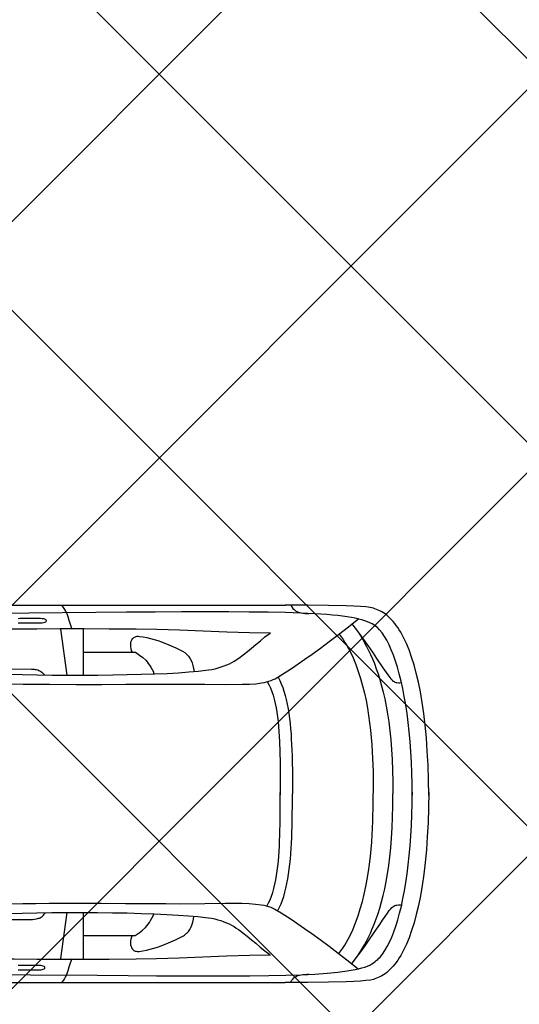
# Model space of a CAD drawing. Header units: millimetres. Extents: x 747415 to 1601423, y -236173 to 551995.
# Tile 499 of 549: x 1183761 to 1186065, y 204311 to 208848. Entities that reach past the tile are written whole.
import ezdxf

# ---------------------------------------------------------------- set-up
doc = ezdxf.new("R2010")
doc.units = ezdxf.units.MM
doc.header["$LTSCALE"] = 100
doc.header["$MEASUREMENT"] = 0
doc.layers.get('0').update_dxf_attribs({"linetype": 'CONTINUOUS', "lineweight": 0})
doc.layers.add('T--A9041_VERHARDING_Parkeren', color=9, linetype='CONTINUOUS')
doc.layers.add('T--L9082_INRICHTING_SPECIFIEK_Auto', color=8, linetype='CONTINUOUS')
doc.layers.add('T--A9042_BEPLANTING', color=90, linetype='CONTINUOUS', lineweight=0)

# ---------------------------------------------------------------- blocks, each defined once
blk = doc.blocks.new('auto17')
for p, q in [((1604.8, 867.6), (3518.7, 867.6)), ((2512.2, 544.6), (2482.2, 756.8)), ((2587.5, 547), (2587.5, 756.8)), ((2588.4, 650.5), (2814.7, 650.5)), ((2513.2, -549), (2483.6, -761.2)), ((2588.4, -551.4), (2588.4, -761.2)), ((2589.8, -654.3), (2815.6, -654.3)), ((1591.9, -871), (3520.1, -872))]:
    blk.add_line(p, q)
for points in [[(2534.6, 758.3), (2527, 778.4), (2521.2, 797), (2516, 814.1), (2513.2, 823), (2509.8, 831.3), (2505.5, 839.6), (2501.2, 848.5), (2495.5, 857.3), (2488.4, 866.1)], [(4181.3, -9.3), (4179.9, 62.7), (4177.5, 130.9), (4173.7, 195.1), (4169.4, 256.4), (4163.7, 314.2), (4157.5, 368.1), (4149.9, 419.6), (4141.8, 467.6), (4132.7, 511.7), (4123.2, 553.9), (4112.7, 592.1), (4101.7, 627.4), (4089.8, 660.7), (4077.4, 690.6), (4064.6, 717.6), (4057.9, 730.4), (4051.3, 742.1), (4044.6, 753.4), (4037.5, 764.2), (4030.8, 774.4), (4023.6, 783.3), (4016, 792.1), (4008.9, 800.4), (4001.2, 807.8), (3994.1, 815.1), (3986.5, 821.5), (3978.9, 826.9), (3971.2, 832.3), (3963.6, 836.7), (3955.5, 841.1), (3947.9, 844.6), (3940.3, 847.5), (3932.2, 850), (3925.5, 853.4), (3911.2, 856.3), (3890.8, 858.8), (3865.5, 860.7), (3835, 862.2), (3799.3, 863.7), (3718.3, 865.6), (3623, 866.6), (3517.8, 867.6)], [(3543, 867.1), (3547.8, 858.8), (3553, 852.4), (3558.7, 846.5), (3564.9, 842.1), (3571.1, 838.2), (3577.8, 835.2), (3584.9, 833.3), (3592.6, 831.3), (3600.6, 830.3), (3608.8, 829.8), (3617.8, 829.3), (3626.8, 829.3)], [(1986.8, 829.3), (2343.6, 831.8), (2651.3, 834.2), (2793.7, 835.7), (2924.7, 836.7), (3045.2, 837.2), (3158.6, 837.2), (3262.4, 837.2), (3355.8, 836.7), (3443.5, 835.7), (3522, 833.8), (3591.6, 831.3), (3655.9, 828.4), (3712.1, 824.5), (3760.7, 819.5), (3783.1, 817.1), (3804, 814.1), (3823.1, 811.2), (3840.7, 807.8), (3856.9, 803.9), (3871.7, 799.9), (3885.5, 796.1), (3897.4, 791.6), (3908.3, 786.7), (3917.9, 781.8), (3926, 776.4), (3933.1, 770.5), (3938.8, 766.1), (3945, 761.2), (3950.8, 755.8), (3956.5, 750), (3962.2, 743.1), (3967.4, 736.2), (3978.4, 720), (3989.3, 701.9), (3999.8, 681.3), (4009.8, 658.8), (4019.3, 634.3), (4028.9, 607.3), (4037.5, 578.9), (4046, 548), (4054.1, 515.2), (4061.7, 480.8), (4068.4, 444.6), (4075.1, 406.4), (4080.8, 366.7), (4086, 325), (4090.8, 281.8), (4094.6, 237.2), (4097.9, 191.2), (4100.8, 143.1), (4102.7, 93.6), (4103.7, 43.1), (4104.1, -9.3), (4104.1, 4.4), (4103.7, -48), (4102.7, -99), (4100.3, -148), (4097.9, -196), (4094.6, -242.6), (4090.3, -287.2), (4085.5, -330.8), (4080.3, -372.5), (4074.1, -412.2), (4067.5, -450.9), (4060.3, -487.2), (4052.7, -521.5), (4044.6, -554.8), (4036, -585.7), (4027, -614.1), (4017.5, -641.1), (4007.9, -666.1), (3997.4, -688.6), (3987, -709.7), (3976.5, -727.9), (3965, -743.5), (3954.1, -757.8), (3942.7, -769.5), (3930.7, -778.3), (3934.5, -774.4), (3927.4, -780.3), (3919.3, -785.7), (3909.3, -790.6), (3898.8, -795.5), (3886.4, -799.9), (3872.6, -803.8), (3857.9, -807.8), (3841.7, -811.7), (3823.6, -814.6), (3804, -818), (3783.1, -821), (3760.7, -823.4), (3736.9, -825.9), (3710.7, -828.3), (3683.1, -830.3), (3654, -832.3), (3623, -833.7), (3590.2, -835.2), (3519.7, -837.7), (3440.6, -839.1), (3352.5, -840.1), (3258.2, -841.1), (3154.3, -841.1), (3040.5, -840.6), (2919.5, -840.1), (2787.5, -839.1), (2645.1, -838.2), (2336.4, -835.2), (1979.7, -832.8)], [(2250.2, 505.4), (2309.3, 503.9), (2369.3, 503.4), (2430.3, 502.4), (2552.7, 501.9), (2671.3, 501.9), (2781.8, 502.9), (2883.8, 503.4), (2968.5, 503.9), (3030.9, 504.4), (3147.2, 503.4), (3242.4, 502.4), (3318.2, 502.4), (3352, 503.4), (3381.5, 505.9), (3407.7, 509.3), (3420.1, 511.2), (3431.1, 513.7), (3442, 517.1), (3452, 520.6), (3461.5, 524.5), (3470.1, 528.9), (3499.7, 546.1), (3546.3, 575.9), (3607.8, 618.1), (3642.1, 642.1), (3679.7, 669.5), (3720.7, 699.9), (3763.1, 732.3), (3808.8, 767.6), (3856.9, 805.8)], [(2287.4, 809.3), (2383.6, 809.3), (2391.2, 808.8), (2397.4, 807.8), (2403.1, 806.3), (2407.4, 804.3), (2409.8, 801.9), (2410.8, 799.4), (2409.8, 796.5), (2407.4, 794.1), (2403.1, 792.1), (2397.4, 790.6), (2391.2, 789.6), (2383.6, 789.6), (2287.4, 789.6)], [(3823.6, 782.8), (3845.9, 753.9), (3866.9, 725.4), (3886.9, 698), (3905.5, 671), (3923.1, 645.5), (3939.3, 622), (3954.6, 599.5), (3967.9, 579.9), (3979.4, 562.7), (3989.8, 547.5), (3998.4, 535.2), (4005.1, 527.4), (4010.3, 522), (4015.1, 518.1), (4019.8, 515.2), (4024.6, 512.7), (4028.9, 511.2), (4033.2, 510.3), (4041.7, 509.3), (4049.8, 509.8), (4057.4, 510.3)], [(2239.2, 549.5), (2305.5, 547.5), (2373.6, 546.1), (2443.1, 545.1), (2513.6, 544.6), (2584.1, 544.6), (2653.7, 545.1), (2722.3, 546.1), (2789.4, 547), (2853.7, 549), (2914.7, 551), (2972.3, 553.4), (3025.2, 556.3), (3072.4, 559.3), (3115.7, 563.2), (3151.5, 567.1), (3179.1, 571.5), (3194.3, 574.5), (3208.6, 578.4), (3221.9, 582.3), (3235.3, 587.2), (3247.7, 592.1), (3259.6, 597.5), (3271, 603.4), (3282.5, 609.8), (3292.9, 616.6), (3303.4, 623.5), (3313.9, 630.3), (3323.9, 638.2), (3343.4, 653.4), (3363, 670), (3383, 686.7), (3403, 703.9), (3424.4, 721.5), (3447.8, 738.7)], [(1535.7, 754.9), (1651.5, 754.9), (1760.5, 754.9), (1865.3, 755.8), (1967.8, 756.3), (2068.7, 757.3), (2168.8, 757.8), (2269.3, 758.8), (2372.7, 759.3), (2479.3, 759.7), (2589.4, 759.7), (2706.1, 759.3), (2830.9, 758.3), (2925.7, 756.3), (3030, 752.9), (3139.1, 749), (3248.1, 744.6), (3353.4, 741.1), (3450.1, 739.7)], [(3766.4, 733.8), (3775.5, 721.5), (3784.5, 708.8), (3793.1, 695.5), (3801.2, 681.8), (3808.8, 667.6), (3816.4, 653.4), (3830.2, 624), (3843.1, 592.6), (3854.5, 560.7), (3865, 527.9), (3874.6, 494.1), (3882.6, 460.3), (3890.3, 425.5), (3896.4, 391.2), (3902.2, 356.4), (3906.9, 321.5), (3911.2, 287.2), (3914.6, 253.4), (3917.4, 220.1), (3919.3, 187.2), (3921.2, 155.9), (3922.6, 125.5), (3923.1, 96.1), (3923.6, 68.6), (3924.1, 42.2), (3924.1, 17.7), (3923.6, -4.4)], [(3856.9, 738.7), (3865.5, 724.5), (3874.6, 709.8), (3883.6, 693.6), (3893.1, 676.9), (3902.2, 658.8), (3911.2, 639.7), (3920.3, 619.6), (3929.3, 598), (3937.9, 574.5), (3946.5, 549.9), (3955.1, 524), (3962.7, 496), (3970.3, 466.7), (3977.4, 435.3), (3984.1, 401.4), (3990.3, 366.1), (3996, 328.4), (4000.8, 288.2), (4005.1, 246.6), (4008.9, 202), (4011.2, 154.9), (4013.6, 105.4), (4014.6, 53.4), (4014.6, -2)], [(2812.8, 650.5), (2809.4, 658.3), (2807.1, 667.1), (2805.6, 675.9), (2805.1, 684.7), (2805.6, 693.1), (2807.6, 700.9), (2810.4, 708.3), (2814.7, 714.2), (2820.4, 719.1), (2823.3, 721), (2827.1, 722.5), (2830.9, 723.5), (2835.2, 724), (2839.9, 724.5), (2845.2, 724), (2862.3, 721.5), (2879.5, 718.1), (2896.1, 714.2), (2913.3, 709.3), (2929.9, 703.9), (2946.6, 698), (2980, 685.2), (3012.4, 670.5), (3043.3, 654.8), (3049, 651.9), (3054.3, 648.5), (3059.5, 644.6), (3063.8, 640.6), (3068.1, 636.8), (3071.9, 632.3), (3078.6, 623), (3083.8, 613.2), (3088.1, 602.4)], [(2814.7, 650.5), (2827.1, 650.5), (2845.2, 637.7), (2860.9, 626), (2874.2, 613.2), (2880.4, 606.3), (2886.1, 599), (2892.3, 590.7), (2898, 581.8), (2903.8, 571.5), (2909.9, 560.3), (2913.3, 550.9)], [(3088.1, 602.4), (3092.4, 589.7), (3095.2, 575.9), (3097.6, 561.6)], [(2157.3, 555.4), (2165.9, 562.7), (2169.7, 565.2), (2174.5, 567.1), (2179.7, 569.6), (2185.9, 571), (2193.1, 573), (2200.7, 574.5), (2209.2, 575.5), (2219.3, 576.4), (2230.2, 576.9), (2242.1, 576.9), (2255.4, 576.4), (2353.6, 577.4)], [(2353.6, 577.4), (2363.1, 575.9), (2372.2, 574), (2380.7, 571.5), (2385, 570.1), (2389.3, 568.6), (2393.6, 566.1), (2397.4, 563.7), (2400.7, 560.7), (2404.5, 556.8), (2407.4, 552.9), (2412.5, 545.5)], [(3434.4, 515.2), (3442, 500.9), (3449.2, 485.8), (3455.4, 469.1), (3461.5, 451.9), (3466.3, 433.8), (3471.1, 414.2), (3475.4, 394.6), (3478.7, 374), (3482, 352.9), (3484.9, 330.9), (3487.3, 308.8), (3489.2, 285.8), (3490.6, 262.2), (3492, 238.7), (3493, 214.7), (3493.9, 190.2), (3494.4, 165.7), (3494.9, 140.7), (3495.4, 91.2), (3495.4, 41.2), (3495.4, -7.8)], [(3484.4, 534.8), (3492, 520.6), (3499.7, 504.9), (3505.9, 488.2), (3512, 470.6), (3517.3, 451.4), (3522, 431.8), (3526.8, 411.2), (3530.6, 390.2), (3533.9, 368.1), (3537.3, 345.6), (3540.2, 322), (3542.5, 298.5), (3544.4, 274), (3545.9, 249.5), (3547.3, 224.5), (3548.7, 199.5), (3549.7, 174.5), (3550.1, 149), (3551.1, 98), (3551.6, 47.6), (3551.6, -2)], [(3435.8, -519.6), (3443.5, -505.3), (3450.6, -490.1), (3456.8, -473.5), (3462.5, -456.3), (3467.7, -438.2), (3472, -419.1), (3476.3, -399), (3480.1, -378.4), (3483, -357.3), (3485.8, -335.8), (3487.7, -313.2), (3489.7, -290.1), (3492.5, -243.6), (3494.4, -195.1), (3494.9, -145.6), (3495.4, -96.1), (3495.4, -46.1), (3495.4, 2.9)], [(4181.3, 5.4), (4179.9, -66.7), (4177.5, -134.8), (4173.7, -199), (4169.4, -260.8), (4163.7, -318.1), (4157.5, -372), (4149.9, -423.5), (4141.8, -471.5), (4132.7, -516.1), (4123.2, -557.8), (4112.7, -596.5), (4101.7, -631.8), (4089.8, -665.1), (4077.4, -695), (4064.6, -722), (4057.9, -734.7), (4051.3, -746.5), (4044.6, -757.8), (4037.5, -768.6), (4030.8, -778.3), (4023.6, -787.7), (4016, -796.5), (4008.9, -804.8), (4001.2, -812.2), (3994.1, -819.1), (3986.5, -825.4), (3978.9, -831.3), (3971.2, -836.7), (3963.6, -841.1), (3955.5, -845), (3947.9, -849), (3940.3, -851.9), (3932.2, -854.3), (3929.3, -856.3), (3925, -857.8), (3918.4, -859.2), (3910.7, -860.7), (3901.7, -861.7), (3890.8, -863.2), (3865.5, -865.1), (3835, -866.6), (3799.3, -868.1), (3718.3, -870), (3623, -871), (3517.8, -872)], [(3485.8, -539.2), (3493.5, -525), (3500.6, -509.2), (3507.3, -492.6), (3513, -474.9), (3518.7, -455.8), (3523.5, -436.2), (3527.8, -415.6), (3531.6, -394.6), (3535.4, -372.5), (3538.2, -349.5), (3541.1, -326.4), (3543.5, -302.4), (3545.4, -278.4), (3546.8, -253.9), (3548.3, -228.9), (3549.7, -203.9), (3550.6, -178.4), (3551.1, -152.9), (3552.1, -102), (3552.5, -51.5), (3552.5, -2)], [(3767.4, -737.7), (3776.4, -725.4), (3785.5, -712.7), (3794, -699.4), (3802.1, -685.7), (3809.8, -672), (3817.4, -657.8), (3831.7, -628.4), (3844.5, -597.5), (3855.5, -565.6), (3866.5, -533.3), (3875.5, -500), (3883.6, -466.1), (3891.2, -431.8), (3897.4, -397.5), (3903.1, -363.2), (3907.9, -328.9), (3912.2, -295.1), (3915, -261.3), (3917.9, -228.4), (3920.3, -196), (3921.7, -165.2), (3924.1, -104.9), (3924.6, -51.5), (3924.1, -5.4)], [(3858.3, -742.6), (3866.9, -728.4), (3876, -713.7), (3885, -697.5), (3894.1, -680.8), (3903.1, -663.1), (3912.2, -644), (3921.2, -624), (3930.3, -602.4), (3938.8, -578.9), (3947.4, -554.8), (3955.5, -528.4), (3963.1, -500.4), (3970.8, -471), (3977.9, -439.6), (3984.6, -405.8), (3990.8, -371), (3996, -333.3), (4000.8, -293.1), (4005.1, -251.4), (4008.9, -206.8), (4011.2, -159.8), (4013.6, -110.3), (4014.6, -58.3), (4014.6, -2.9)], [(2251.6, -509.2), (2310.2, -508.3), (2370.7, -507.3), (2431.7, -506.8), (2554.1, -505.8), (2672.8, -505.8), (2783.2, -506.8), (2885.2, -507.3), (2969.5, -508.3), (3032.4, -508.3), (3148.6, -507.3), (3243.4, -506.3), (3319.6, -506.8), (3353.4, -507.8), (3383, -509.8), (3409.2, -513.2), (3421.5, -515.6), (3432.5, -518.1), (3443.5, -521), (3453.5, -524.4), (3463, -528.4), (3471.6, -532.8), (3501.1, -549.9), (3547.3, -579.8), (3609.2, -622.5), (3643.5, -646.5), (3681.1, -673.9), (3721.6, -704.3), (3764.5, -736.7), (3809.8, -772), (3857.9, -810.2)], [(3824.5, -786.7), (3846.9, -757.8), (3867.9, -729.8), (3887.9, -701.9), (3906.9, -675.4), (3924.6, -649.9), (3940.3, -626.4), (3969.3, -582.8), (3991.3, -550.4), (4006, -531.8), (4011.2, -526.4), (4015.5, -522), (4020.3, -519.1), (4024.6, -516.6), (4028.4, -515.1), (4032.7, -514.6), (4040.3, -513.7), (4047.4, -514.2), (4055.1, -514.6)], [(2240.2, -553.4), (2306.9, -551.9), (2374.5, -550.4), (2444.1, -549.5), (2514.6, -549), (2585.1, -549), (2655.1, -549), (2723.2, -549.9), (2790.4, -551.4), (2854.7, -552.9), (2915.7, -554.8), (2973.8, -557.3), (3026.7, -560.2), (3073.8, -563.7), (3116.7, -567.1), (3152.4, -571.5), (3180.5, -575.9), (3195.8, -578.9), (3210, -582.8), (3223.4, -586.7), (3236.7, -591.6), (3249.1, -596.5), (3261, -601.9), (3283.9, -614.1), (3304.8, -627.4), (3324.8, -642.1), (3344.8, -657.8), (3363.9, -673.9), (3383.9, -690.6), (3403.9, -707.8), (3425.3, -725.4), (3448.7, -742.6)], [(2157.3, -560.2), (2171.1, -569), (2175.4, -571.5), (2180.2, -573.5), (2185.9, -575.4), (2192.6, -576.9), (2200.2, -578.4), (2208.3, -579.4), (2217.8, -579.8), (2227.3, -579.8), (2238.8, -579.4), (2250.7, -578.4), (2351, -576.4)], [(2347.9, -576.4), (2354.1, -576.4), (2360.3, -576.4), (2366, -575.9), (2371.7, -574.4), (2377.4, -573), (2382.6, -571), (2387.4, -569), (2392.2, -566.1), (2396.5, -562.7), (2400.7, -558.8), (2404.5, -554.8), (2408.3, -550)], [(2815.6, -654.3), (2828, -654.3), (2846.1, -641.6), (2861.9, -629.8), (2875.2, -617.6), (2881.4, -610.7), (2887.1, -602.9), (2893.3, -595), (2899, -585.7), (2904.7, -575.4), (2910.9, -564.2), (2910.9, -554.7)], [(3089.5, -606.3), (3093.3, -593.6), (3096.2, -579.8), (3098.7, -565.7)], [(2813.7, -654.3), (2810.4, -662.7), (2808.5, -671), (2807.1, -679.8), (2806.6, -688.6), (2807.1, -697.5), (2809, -705.3), (2811.3, -712.2), (2815.6, -718.6), (2821.3, -723), (2824.2, -724.9), (2828, -726.4), (2831.8, -727.4), (2836.1, -728.4), (2840.9, -728.4), (2846.1, -727.9), (2863.3, -725.4), (2880.4, -722), (2897.6, -718.1), (2914.2, -713.7), (2931.4, -708.3), (2948, -702.4), (2981.4, -689.1), (3013.8, -674.9), (3044.8, -659.2), (3056.2, -652.9), (3065.2, -645), (3072.9, -636.7), (3079.5, -627.4), (3085.2, -617.1), (3089.5, -606.3)], [(1536.7, -759.3), (1652, -759.3), (1761, -759.3), (1865.8, -759.7), (1968.2, -760.2), (2069.2, -761.2), (2169.2, -762.2), (2270.2, -762.7), (2373.6, -763.2), (2480.3, -763.6), (2590.8, -763.6), (2707.5, -763.2), (2831.8, -762.2), (2926.6, -760.7), (3030.9, -757.3), (3140, -753.4), (3249.6, -748.9), (3354.4, -745.5), (3451.1, -744.1)], [(2534.1, -763.6), (2522.7, -800.9), (2517.5, -818.5), (2514.6, -826.9), (2511.3, -835.2), (2507, -844), (2502.2, -852.4), (2496.5, -861.2), (2489.3, -870)], [(2294.5, -790.1), (2390.8, -790.1), (2397.9, -790.6), (2404.5, -791.6), (2409.8, -793.1), (2414.6, -795), (2416.9, -797.5), (2417.9, -799.9), (2417.9, -801.4), (2416.9, -802.4), (2415.5, -803.8), (2414.1, -804.8), (2412.2, -805.8), (2409.8, -806.8), (2404.5, -808.3), (2397.9, -809.2), (2390.8, -809.7), (2294.5, -809.7), (2287.4, -809.2)], [(2287.4, -790.6), (2294.5, -790.1), (2294.5, -790.1)], [(3544.4, -871.5), (3549.2, -863.2), (3554.4, -856.8), (3560.2, -850.9), (3565.9, -846), (3572.5, -842.6), (3579.2, -839.6), (3586.4, -837.2), (3593.5, -835.7), (3601.6, -834.2), (3609.7, -833.7), (3618.7, -833.2), (3627.8, -833.2)]]:
    blk.add_lwpolyline(points)

msp = doc.modelspace()

# ---------------------------------------------------------------- hatches: boundary and pattern name
at = {"layer": 'T--A9041_VERHARDING_Parkeren', "linetype": 'Continuous'}
h = msp.add_hatch(dxfattribs=at)
h.set_pattern_fill('ANSI37', color=256, scale=10000, style=0)
h.paths.add_polyline_path([(1192236.404, 243789.96), (1191112.448, 243797.004), (1182198.704, 244024.028), (1181066.314, 199036.768), (1180989.762, 196113.424), (1191108.973, 197824.173)])
at = {"layer": 'T--A9042_BEPLANTING'}
h = msp.add_hatch(dxfattribs=at)
h.set_pattern_fill('GRASS', color=256, scale=1500, style=0)
edge = h.paths.add_edge_path()
edge.add_line((1194589.183, 247525.193), (1194593.64, 247264.881))
edge.add_line((1194593.64, 247264.881), (1189597.042, 247120.843))
edge.add_line((1189597.042, 247120.843), (1179615.176, 246734.424))
edge.add_line((1179615.176, 246734.424), (1169673.169, 246260.926))
edge.add_line((1169673.169, 246260.926), (1159743.156, 245284.429))
edge.add_line((1159743.156, 245284.429), (1149794.302, 244232.037))
edge.add_line((1149794.302, 244232.037), (1139904.319, 243419.621))
edge.add_line((1139904.319, 243419.621), (1138613.747, 243325.021))
edge.add_line((1138613.747, 243325.021), (1135690.007, 243117.197))
edge.add_line((1135690.007, 243117.197), (1132771.926, 242932.503))
edge.add_line((1132771.926, 242932.503), (1129859.398, 242758.599))
edge.add_line((1129859.398, 242758.599), (1126616.556, 242566.575))
edge.add_line((1126616.556, 242566.575), (1123385.964, 242364.695))
edge.add_line((1123385.964, 242364.695), (1120184.728, 242139.833))
edge.add_line((1120184.728, 242139.833), (1117014.113, 241880.011))
edge.add_line((1117014.113, 241880.011), (1113876.289, 241570.228))
edge.add_line((1113876.289, 241570.228), (1110773.76, 241198.319))
edge.add_line((1110773.76, 241198.319), (1107692.214, 240764.72))
edge.add_line((1107692.214, 240764.72), (1104624.361, 240306.925))
edge.add_line((1104624.361, 240306.925), (1101572.465, 239835.828))
edge.add_line((1101572.465, 239835.828), (1100403.086, 239650.924))
edge.add_line((1100403.086, 239650.924), (1097780.987, 239217.99))
edge.add_line((1097780.987, 239217.99), (1095157.329, 238732.83))
edge.add_line((1095157.329, 238732.83), (1092526.922, 238274.052))
edge.add_line((1092526.922, 238274.052), (1089457.602, 237766.051))
edge.add_line((1089457.602, 237766.051), (1086388.73, 237224.846))
edge.add_line((1086388.73, 237224.846), (1083401.545, 236651.668))
edge.add_line((1083401.545, 236651.668), (1080469.385, 236024.459))
edge.add_line((1080469.385, 236024.459), (1077519.444, 235269.823))
edge.add_line((1077519.444, 235269.823), (1074567.867, 234454.498))
edge.add_line((1074567.867, 234454.498), (1071611.505, 233602.32))
edge.add_line((1071611.505, 233602.32), (1068661.406, 232725.291))
edge.add_line((1068661.406, 232725.291), (1065719.424, 231822.381))
edge.add_line((1065719.424, 231822.381), (1062684.54, 230856.109))
edge.add_line((1062684.54, 230856.109), (1059866.196, 229920.836))
edge.add_line((1059866.196, 229920.836), (1056845.381, 228880.035))
edge.add_line((1056845.381, 228880.035), (1054034.15, 227860.451))
edge.add_line((1054034.15, 227860.451), (1051908.682, 227043.859))
edge.add_line((1051908.682, 227043.859), (1051192.354, 226766.278))
edge.add_line((1051192.354, 226766.278), (1050671.69, 226564.519))
edge.add_line((1050671.69, 226564.519), (1049927.631, 226262.62))
edge.add_line((1049927.631, 226262.62), (1049070.32, 225903.54))
edge.add_line((1049070.32, 225903.54), (1048360.834, 225606.376))
edge.add_line((1048360.834, 225606.376), (1045574.185, 224396.868))
edge.add_line((1045574.185, 224396.868), (1042746.023, 223102.062))
edge.add_line((1042746.023, 223102.062), (1039916.204, 221736.561))
edge.add_line((1039916.204, 221736.561), (1037264.038, 220364.549))
edge.add_line((1037264.038, 220364.549), (1036639.036, 220037.907))
edge.add_line((1036639.036, 220037.907), (1035761.731, 219567.084))
edge.add_line((1035761.731, 219567.084), (1034455.173, 218860.02))
edge.add_line((1034455.173, 218860.02), (1031834.519, 217415.207))
edge.add_line((1031834.519, 217415.207), (1029063.532, 215837.52))
edge.add_line((1029063.532, 215837.52), (1026493.513, 214322.916))
edge.add_line((1026493.513, 214322.916), (1023661.374, 212596.81))
edge.add_line((1023661.374, 212596.81), (1021148.701, 211011.913))
edge.add_line((1021148.701, 211011.913), (1018664.489, 209394.723))
edge.add_line((1018664.489, 209394.723), (1016111.63, 207674.051))
edge.add_line((1016111.63, 207674.051), (1013541.964, 205866.676))
edge.add_line((1013541.964, 205866.676), (1011054.819, 204060.939))
edge.add_line((1011054.819, 204060.939), (1008551.61, 202180.933))
edge.add_line((1008551.61, 202180.933), (1006071.977, 200261.271))
edge.add_line((1006071.977, 200261.271), (1003623.026, 198305.877))
edge.add_line((1003623.026, 198305.877), (1001255.469, 196356.541))
edge.add_line((1001255.469, 196356.541), (998895.97, 194358.237))
edge.add_line((998895.97, 194358.237), (996592.894, 192340.973))
edge.add_line((996592.894, 192340.973), (994271.188, 190253.094))
edge.add_line((994271.188, 190253.094), (992089.799, 188232.713))
edge.add_line((992089.799, 188232.713), (989855.126, 186096.735))
edge.add_line((989855.126, 186096.735), (987565.682, 183840.779))
edge.add_line((987565.682, 183840.779), (985556.73, 181812.43))
edge.add_line((985556.73, 181812.43), (983340.235, 179499.914))
edge.add_line((983340.235, 179499.914), (981234.422, 177237.565))
edge.add_line((981234.422, 177237.565), (979162.94, 174943.215))
edge.add_line((979162.94, 174943.215), (977214.691, 172724.59))
edge.add_line((977214.691, 172724.59), (975036.892, 170165.071))
edge.add_line((975036.892, 170165.071), (973160.412, 167901.106))
edge.add_line((973160.412, 167901.106), (971300.145, 165540.186))
edge.add_line((971300.145, 165540.186), (970653.489, 164750.347))
edge.add_line((970653.489, 164750.347), (969323.906, 163031.694))
edge.add_line((969323.906, 163031.694), (967532.389, 160664.585))
edge.add_line((967532.389, 160664.585), (965620.33, 158124.446))
edge.add_line((965620.33, 158124.446), (963729.485, 155559.861))
edge.add_line((963729.485, 155559.861), (962160.024, 153368.205))
edge.add_line((962160.024, 153368.205), (960583.853, 151476.839))
edge.add_line((960583.853, 151476.839), (957868.106, 147829.141))
edge.add_line((957868.106, 147829.141), (955546.579, 144354.957))
edge.add_line((955546.579, 144354.957), (952781.766, 139999.101))
edge.add_line((952781.766, 139999.101), (950228.309, 135925.671))
edge.add_line((950228.309, 135925.671), (947689.507, 131669.07))
edge.add_line((947689.507, 131669.07), (945836.511, 128467.426))
edge.add_line((945836.511, 128467.426), (939785.242, 117718.876))
edge.add_line((939785.242, 117718.876), (930712.869, 102774.401))
edge.add_line((930712.869, 102774.401), (922173.53, 90199.799))
edge.add_arc((831492.457, 157259.067), 112782.989, 306.60619454, 323.5168236, ccw=False)
edge.add_line((898746.269, 66722.183), (906881.323, 58450.839))
edge.add_arc((1039056.702, -43733.649), 167068.849, 138.06483794, 142.29247104, ccw=False)
edge.add_line((914773.924, 67916.66), (924725.806, 83316.857))
edge.add_line((924725.806, 83316.857), (935036.865, 100427.915))
edge.add_line((935036.865, 100427.915), (938271.243, 105214.41))
edge.add_line((938271.243, 105214.41), (944567.151, 115601.153))
edge.add_line((944567.151, 115601.153), (949536.685, 124088.131))
edge.add_line((949536.685, 124088.131), (954824.472, 132626.587))
edge.add_line((954824.472, 132626.587), (959827.89, 140132.671))
edge.add_line((959827.89, 140132.671), (963059.812, 145135.12))
edge.add_line((963059.812, 145135.12), (965500.197, 148828.356))
edge.add_line((965500.197, 148828.356), (966613.361, 150562.786))
edge.add_line((966613.361, 150562.786), (968025.373, 152669.584))
edge.add_line((968025.373, 152669.584), (969925.147, 155201.552))
edge.add_line((969925.147, 155201.552), (971712.101, 157704.465))
edge.add_line((971712.101, 157704.465), (973307.285, 159791.446))
edge.add_line((973307.285, 159791.446), (974380.773, 161326.936))
edge.add_line((974380.773, 161326.936), (975513.5, 162711.848))
edge.add_line((975513.5, 162711.848), (977022.752, 164676.523))
edge.add_line((977022.752, 164676.523), (979125.989, 167160.936))
edge.add_line((979125.989, 167160.936), (980701.644, 168861.659))
edge.add_line((980701.644, 168861.659), (983077.997, 171627.505))
edge.add_line((983077.997, 171627.505), (985074.319, 173856.029))
edge.add_line((985074.319, 173856.029), (986909.132, 175828.505))
edge.add_line((986909.132, 175828.505), (989063.699, 178159.256))
edge.add_line((989063.699, 178159.256), (991154.428, 180245.145))
edge.add_line((991154.428, 180245.145), (993121.205, 182057.606))
edge.add_line((993121.205, 182057.606), (995324.494, 184142.051))
edge.add_line((995324.494, 184142.051), (997280.219, 186006.612))
edge.add_line((997280.219, 186006.612), (999623.744, 188200.448))
edge.add_line((999623.744, 188200.448), (1002349.065, 190608.065))
edge.add_line((1002349.065, 190608.065), (1004754.956, 192653.066))
edge.add_line((1004754.956, 192653.066), (1007294.928, 194741.918))
edge.add_line((1007294.928, 194741.918), (1008978.786, 196161.928))
edge.add_line((1008978.786, 196161.928), (1011076.047, 197755.95))
edge.add_line((1011076.047, 197755.95), (1013065.241, 199247.814))
edge.add_line((1013065.241, 199247.814), (1015821.037, 201346.882))
edge.add_line((1015821.037, 201346.882), (1017686.716, 202722.52))
edge.add_line((1017686.716, 202722.52), (1020957.031, 204817.97))
edge.add_line((1020957.031, 204817.97), (1023228.197, 206313.401))
edge.add_line((1023228.197, 206313.401), (1026470.58, 208376.744))
edge.add_line((1026470.58, 208376.744), (1028603.548, 209658.432))
edge.add_line((1028603.548, 209658.432), (1030968.801, 211111.637))
edge.add_line((1030968.801, 211111.637), (1032974.557, 212278.47))
edge.add_line((1032974.557, 212278.47), (1034989.373, 213415.47))
edge.add_line((1034989.373, 213415.47), (1036654.679, 214452.728))
edge.add_line((1036654.679, 214452.728), (1038246.03, 215241.653))
edge.add_line((1038246.03, 215241.653), (1039948.347, 216202.761))
edge.add_line((1039948.347, 216202.761), (1041825.775, 217172.039))
edge.add_line((1041825.775, 217172.039), (1043014.131, 217759.859))
edge.add_line((1043014.131, 217759.859), (1045164.207, 218821.145))
edge.add_line((1045164.207, 218821.145), (1047341.541, 219812.404))
edge.add_line((1047341.541, 219812.404), (1050071.07, 221013.985))
edge.add_line((1050071.07, 221013.985), (1051244.22, 221490.97))
edge.add_line((1051244.22, 221490.97), (1052347.556, 221956.97))
edge.add_line((1052347.556, 221956.97), (1053649.506, 222430.47))
edge.add_line((1053649.506, 222430.47), (1054533.126, 222784.97))
edge.add_line((1054533.126, 222784.97), (1056086.056, 223306.47))
edge.add_line((1056086.056, 223306.47), (1057869.317, 223968.97))
edge.add_line((1057869.317, 223968.97), (1060574.556, 224929.97))
edge.add_line((1060574.556, 224929.97), (1063483.693, 225922.97))
edge.add_line((1063483.693, 225922.97), (1065608.903, 226631.593))
edge.add_line((1065608.903, 226631.593), (1069173.064, 227676.47))
edge.add_line((1069173.064, 227676.47), (1072281.977, 228625.637))
edge.add_line((1072281.977, 228625.637), (1075375.394, 229611.47))
edge.add_line((1075375.394, 229611.47), (1077123.927, 230119.62))
edge.add_line((1077123.927, 230119.62), (1080375.394, 230986.97))
edge.add_line((1080375.394, 230986.97), (1082892.594, 231747.063))
edge.add_line((1082892.594, 231747.063), (1087287.423, 232727.295))
edge.add_line((1087287.423, 232727.295), (1089726.851, 233304.236))
edge.add_line((1089726.851, 233304.236), (1092683.446, 233905.227))
edge.add_line((1092683.446, 233905.227), (1095564.394, 234529.046))
edge.add_line((1095564.394, 234529.046), (1098820.303, 235134.124))
edge.add_line((1098820.303, 235134.124), (1101429.17, 235680.801))
edge.add_line((1101429.17, 235680.801), (1102775.394, 235932.97))
edge.add_line((1102775.394, 235932.97), (1105482.445, 236248.973))
edge.add_line((1105482.445, 236248.973), (1107758.807, 236612.397))
edge.add_line((1107758.807, 236612.397), (1110496.735, 236978.709))
edge.add_line((1110496.735, 236978.709), (1115376.091, 237663.748))
edge.add_line((1115376.091, 237663.748), (1120160.891, 238162.648))
edge.add_line((1120160.891, 238162.648), (1122883.614, 238303.454))
edge.add_line((1122883.614, 238303.454), (1125390.669, 238461.915))
edge.add_line((1125390.669, 238461.915), (1128123.405, 238391.97))
edge.add_line((1128123.405, 238391.97), (1132768.171, 238736.47))
edge.add_line((1132768.171, 238736.47), (1135790.587, 239107.966))
edge.add_line((1135790.587, 239107.966), (1138342.94, 239481.456))
edge.add_line((1138342.94, 239481.456), (1142060.43, 239524.47))
edge.add_line((1142060.43, 239524.47), (1147419.918, 239838.053))
edge.add_line((1147419.918, 239838.053), (1152508.673, 240937.759))
edge.add_line((1152508.673, 240937.759), (1161790.445, 241405.25))
edge.add_line((1161790.445, 241405.25), (1166293.104, 242414.317))
edge.add_line((1166293.104, 242414.317), (1170003.913, 243136.47))
edge.add_line((1170003.913, 243136.47), (1182817.631, 243902.97))
edge.add_line((1182817.631, 243902.97), (1191677.387, 244103.47))
edge.add_line((1191677.387, 244103.47), (1200992.076, 244164.47))
edge.add_line((1200992.076, 244164.47), (1212315.556, 244345.47))
edge.add_line((1212315.556, 244345.47), (1212435.36, 247419.97))
edge.add_line((1212435.36, 247419.97), (1205479.36, 247503.517))
edge.add_line((1205479.36, 247503.517), (1202606.248, 247460.622))
edge.add_line((1202606.248, 247460.622), (1194593.64, 247264.881))

# ---------------------------------------------------------------- block references
at = {"layer": 'T--L9082_INRICHTING_SPECIFIEK_Auto', "xscale": -1, "rotation": 180}
msp.add_blockref('auto17', (1181467.184, 205278.66), dxfattribs=at)

doc.saveas('drawing.dxf')
